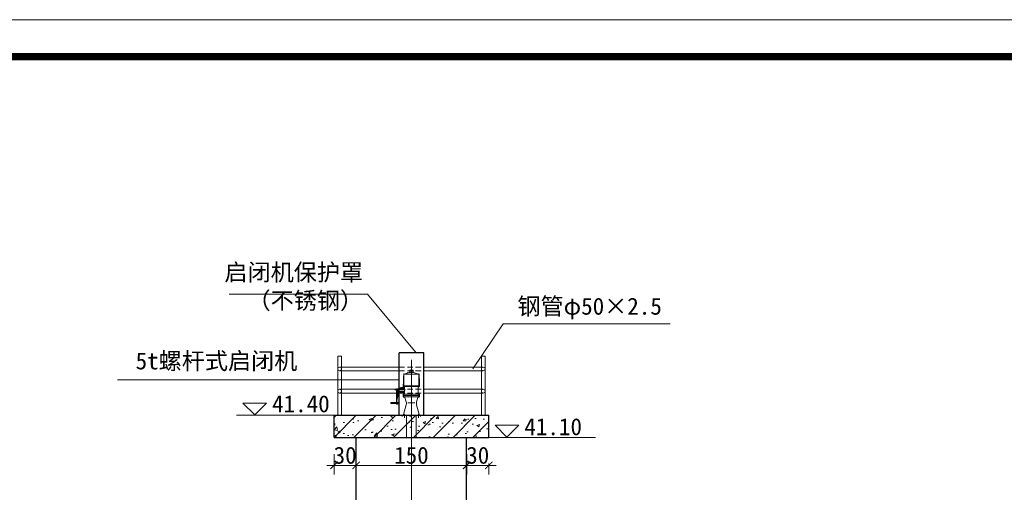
# Model space of a CAD drawing. Extents: x -27255 to 1448651, y 31034 to 8081248.
# Tile 313 of 580: x 583546 to 583680, y 3865630 to 3865694. Entities that reach past the tile are written whole.
import ezdxf
from ezdxf.lldxf.tags import DXFTag

# ---------------------------------------------------------------- set-up
doc = ezdxf.new("R2010")
doc.units = 0
doc.header["$PDMODE"] = 32
doc.header["$PDSIZE"] = 0.2
doc.linetypes.add('HIDDEN', pattern=[0.375, 0.25, -0.125])
doc.layers.get('0').update_dxf_attribs({"linetype": 'CONTINUOUS'})
doc.layers.get('Defpoints').update_dxf_attribs({"linetype": 'CONTINUOUS'})
for name, color, linetype, lineweight in [('0.09中心线', 1, 'DASHDOT2', 9), ('0.09标注线', 3, 'CONTINUOUS', 9), ('0.13填充', 8, 'CONTINUOUS', 9), ('0.13文字', 3, 'CONTINUOUS', 13), ('0.13轮廓', 4, 'CONTINUOUS', 13), ('0.15红线', 1, 'CONTINUOUS', 15), ('0.30粗线', 7, 'CONTINUOUS', 30), ('图框', 7, 'CONTINUOUS', 20), ('地涵轮廓线', 130, 'CONTINUOUS', 35), ('细线', 7, 'CONTINUOUS', 15)]:
    doc.layers.add(name, color=color, linetype=linetype, lineweight=lineweight)
doc.styles.add('-仿宋_GB2312', font='FangSong_GB2312.ttf')
tags = doc.linetypes.add('DASHDOT2', pattern=[0.5, 0.25, -0.125, 0, -0.125]).pattern_tags.tags
tags[10:11] = [DXFTag(74, 4), DXFTag(75, 0), DXFTag(340, '0'), DXFTag(46, 1.0), DXFTag(50, 0.0), DXFTag(44, 0.0), DXFTag(45, 0.0)]
tags[8:9] = [DXFTag(74, 4), DXFTag(75, 0), DXFTag(340, '0'), DXFTag(46, 1.0), DXFTag(50, 0.0), DXFTag(44, 0.0), DXFTag(45, 0.0)]
tags[6:7] = [DXFTag(74, 4), DXFTag(75, 0), DXFTag(340, '0'), DXFTag(46, 1.0), DXFTag(50, 0.0), DXFTag(44, 0.0), DXFTag(45, 0.0)]
tags[4:5] = [DXFTag(74, 4), DXFTag(75, 0), DXFTag(340, '0'), DXFTag(46, 1.0), DXFTag(50, 0.0), DXFTag(44, 0.0), DXFTag(45, 0.0)]
doc.dimstyles.new('zzzz STANDARD', dxfattribs={"dimtxt": 2.3, "dimasz": 1, "dimexe": 1.25, "dimexo": 1.5, "dimgap": 0.2, "dimtad": 1, "dimdec": 0, "dimlfac": 10, "dimzin": 0, "dimdsep": 46, "dimtxsty": '-仿宋_GB2312', "dimblk": 'ARCHTICK', "dimcen": 0.09, "dimadec": 0, "dimazin": 0, "dimtfac": 1, "dimtdec": 0, "dimtix": 1, "dimtmove": 2, "dimatfit": 3, "dimfxl": 1.7, "dimfxlon": 1, "dimtolj": 1, "dimtzin": 0, "dimlwd": 9, "dimlwe": 9, "dimarcsym": 0})
pattern_1 = [(45, (583588.7578, 3865637.0257), (-1.34704, 1.34704), [])]
pattern_2 = [(50, (583588.7578, 3865637.0257), (3.6437, -0.3188), [0.381, -4.191]), (355, (583588.7578, 3865637.0257), (-0.70486, 3.8211), [0.3048, -3.3528]), (100.451, (583589.0614, 3865636.999), (2.93885, 3.50233), [0.3238, -3.5618]), (46.184, (583588.7578, 3865638.0417), (5.4216, -0.8408), [0.5715, -6.2865]), (96.636, (583589.2096, 3865637.9717), (4.7481, 4.9485), [0.4857, -5.3427]), (351.184, (583588.758, 3865638.042), (4.7481, 4.9485), [0.4572, -5.0292]), (21, (583589.2658, 3865637.7877), (3.0323, -2.0453), [0.381, -4.191]), (326, (583589.2658, 3865637.7877), (1.23604, 3.68376), [0.3048, -3.3528]), (71.451, (583589.5184, 3865637.6173), (4.2683, 1.63846), [0.3238, -3.5618]), (37.5, (583588.7578, 3865637.0257), (0.06177, 1.6911), [0, -3.31216, 0, -3.4036, 0, -3.3655]), (7.5, (583588.7578, 3865637.0257), (1.3364, 2.00361), [0, -1.94056, 0, -3.23596, 0, -1.2827]), (327.5, (583587.6249, 3865637.0257), (2.71181, -0.114575), [0, -1.27, 0, -3.9624, 0, -5.2578]), (317.5, (583587.117, 3865637.0257), (2.96258, 0.50853), [0, -1.651, 0, -2.63144, 0, -3.7338])]

# ---------------------------------------------------------------- blocks, each defined once
blk = doc.blocks.new('d4trtg')
at = {"lineweight": 0}
blk.add_line((653868.4, 3902577.3), (658071.2, 3902577.3), dxfattribs=at)
at = {"lineweight": 0, "const_width": 10}
blk.add_lwpolyline([(654118.6, 3902527.3), (658021.2, 3902527.3), (658021.2, 3899655.4), (654118.6, 3899655.4)], close=True, dxfattribs=at)
blk = doc.blocks.new('jhl')
at = {"layer": '细线'}
for p, q in [((51325.3, 30119.2), (51290.6, 30119.2)), ((51291.1, 30120.6), (51291.1, 30089.9)), ((51291.5, 30119.2), (51303.1, 30123.2)), ((51303.1, 30123.2), (51312.7, 30123.2)), ((51304.9, 30128.6), (51304, 30127.6)), ((51304, 30127.6), (51311.8, 30127.6)), ((51304, 30123.2), (51304, 30127.6)), ((51304.9, 30128.6), (51310.9, 30128.6)), ((51304.9, 30123.2), (51304.9, 30127.6)), ((51310.9, 30128.6), (51311.8, 30127.6)), ((51310.9, 30127.6), (51310.9, 30123.2)), ((51311.8, 30127.6), (51311.8, 30123.2)), ((51324.3, 30119.2), (51312.7, 30123.2)), ((51315.5, 30122.2), (51315.8, 30123.2)), ((51315.8, 30123.2), (51317.7, 30122.5)), ((51315.9, 30122.1), (51316.2, 30123.1)), ((51317.4, 30122.6), (51317, 30121.7)), ((51317.7, 30122.5), (51317.4, 30121.6)), ((51324.7, 30120.6), (51324.7, 30089.9)), ((51289.6, 30094.4), (51289.6, 30092.6)), ((51326.2, 30094.4), (51326.2, 30092.6)), ((51326.2, 30093.4), (51289.6, 30093.4)), ((51289.6, 30069), (51289.6, 30073.9)), ((51289.6, 30073.9), (51326.2, 30073.9)), ((51290.8, 30091.5), (51325.1, 30091.5)), ((51290.8, 30074.9), (51290.8, 30066.9)), ((51292.4, 30091.5), (51292.4, 30073.9)), ((51321.2, 30083.9), (51345.2, 30083.9)), ((51323.4, 30091.5), (51323.4, 30073.9)), ((51323.4, 30089.7), (51332.1, 30089.7)), ((51323.4, 30087.4), (51337, 30087.4)), ((51323.4, 30080.4), (51337, 30080.4)), ((51323.4, 30077.7), (51332.1, 30077.7)), ((51325, 30074.9), (51325, 30066.9)), ((51326.2, 30073.9), (51326.2, 30069)), ((51332.1, 30089.7), (51337, 30087.4)), ((51332.1, 30089.7), (51332.1, 30087.4)), ((51332.1, 30080.4), (51332.1, 30077.7)), ((51332.1, 30077.7), (51337, 30080.4)), ((51337, 30087.4), (51337, 30080.4)), ((51341.9, 30086.2), (51337, 30086.2)), ((51338.6, 30081.7), (51337, 30081.7)), ((51338.6, 30081.7), (51338.6, 30083.7)), ((51338.6, 30081.7), (51338.6, 30068.9)), ((51339.9, 30083.7), (51339.9, 30068.9)), ((51341.9, 30081.7), (51339.9, 30081.7)), ((51341.9, 30086.2), (51341.9, 30051.7)), ((51326.2, 30070.9), (51289.6, 30070.9)), ((51296.2, 30050.4), (51290.4, 30028.3)), ((51325.1, 30067.9), (51290.8, 30067.9)), ((51293.1, 30066.6), (51295.5, 30059.4)), ((51300, 30054.9), (51315.8, 30054.9)), ((51319.6, 30050.4), (51325.5, 30028.3)), ((51322.7, 30066.6), (51320.3, 30059.4)), ((51338.6, 30068.9), (51340.5, 30060.9)), ((51341.9, 30056.2), (51339.7, 30056.2)), ((51339.7, 30056.2), (51339.7, 30051.7)), ((51341.9, 30051.7), (51339.7, 30051.7)), ((51339.9, 30068.9), (51341.9, 30060.5)), ((51340.5, 30060.9), (51340.5, 30056.2)), ((51354.8, 30055.1), (51341.9, 30055.1)), ((51354.8, 30052.9), (51341.9, 30052.9)), ((51344.1, 30055.1), (51344.1, 30052.9)), ((51344.8, 30055.1), (51344.8, 30052.9)), ((51354.8, 30055.1), (51354.8, 30052.9)), ((51288.4, 30026.7), (51327.4, 30026.7)), ((51292, 30029.4), (51292, 30020.9)), ((51323.8, 30029.4), (51323.8, 30020.9)), ((51287.3, 30025.6), (51287.3, 30023.5)), ((51328.5, 30025.6), (51328.5, 30023.5))]:
    blk.add_line(p, q, dxfattribs=at)
for centre, radius, start, end in [((51572, 30096.2), 282.4, 175.3154, 180.3692), ((51043.8, 30096.2), 282.4, 359.6308, 4.6846), ((51290.8, 30092.6), 1.12, 180, 270), ((51325.1, 30092.6), 1.12, 270, 0), ((51337.7, 30083.7), 0.938, 0, 90), ((51340.9, 30083.7), 0.938, 90, 180), ((51290.8, 30069), 1.12, 180, 270), ((51291.4, 30066), 1.88, 18.4349, 90), ((51277.8, 30053.5), 18.8, 350.3673, 18.4349), ((51338.1, 30053.5), 18.8, 161.5651, 189.6327), ((51324.4, 30066), 1.88, 90, 161.5651), ((51325.1, 30069), 1.12, 270, 0), ((51339.9, 30053.9), 2.27, 96.7496, 263.2504), ((51288.4, 30025.6), 1.12, 90, 180), ((51288.5, 30028.6), 1.88, 270, 350.3673), ((51327.3, 30028.6), 1.88, 189.6327, 270), ((51327.4, 30025.6), 1.12, 0, 90)]:
    blk.add_arc(centre, radius, start, end, dxfattribs=at)
blk = doc.blocks.new('_ARCHTICK')
at = {"color": 0, "linetype": 'ByBlock', "const_width": 0.15}
blk.add_lwpolyline([(-0.5, -0.5), (0.5, 0.5)], dxfattribs=at)
blk = doc.blocks.new('*D4594')
at = {"layer": '0.13文字', "color": 0, "linetype": 'Continuous', "lineweight": 9}
for p, q in [((583588.76, 3865634.75), (583588.76, 3865631.98)), ((583591.76, 3865634.75), (583591.76, 3865631.98)), ((583588.76, 3865633.23), (583587.76, 3865633.23)), ((583588.76, 3865633.23), (583591.76, 3865633.23)), ((583591.76, 3865633.23), (583592.76, 3865633.23))]:
    blk.add_line(p, q, dxfattribs=at)
at = {"layer": 'Defpoints', "color": 0, "linetype": 'Continuous', "lineweight": 13}
for p in [(583588.76, 3865637.03, 1.86), (583591.76, 3865637.03, 1.86), (583591.76, 3865633.23)]:
    blk.add_point(p, dxfattribs=at)
at = {"layer": '0.13文字', "color": 0, "linetype": 'Continuous', "lineweight": 9}
blk.add_blockref('_ARCHTICK', (583588.76, 3865633.23), dxfattribs=at)
at = {"layer": '0.13文字', "color": 0, "linetype": 'Continuous', "lineweight": 9, "rotation": 180}
blk.add_blockref('_ARCHTICK', (583591.76, 3865633.23), dxfattribs=at)
at = {"layer": '0.13文字', "color": 0, "linetype": 'Continuous', "lineweight": 13, "insert": (583590.26, 3865634.58), "char_height": 2.3, "attachment_point": 5, "style": '-仿宋_GB2312'}
blk.add_mtext('\\A1;30', dxfattribs=at)
blk = doc.blocks.new('*D3422')
at = {"layer": '0.13文字', "color": 0, "linetype": 'Continuous', "lineweight": 9}
for p, q in [((583591.76, 3865634.75), (583591.76, 3865631.98)), ((583606.76, 3865634.5), (583606.76, 3865631.98)), ((583591.76, 3865633.23), (583606.76, 3865633.23))]:
    blk.add_line(p, q, dxfattribs=at)
at = {"layer": 'Defpoints', "color": 0, "linetype": 'Continuous', "lineweight": 13}
for p in [(583591.76, 3865637.03, 1.86), (583606.76, 3865637.03, 3.05), (583606.76, 3865633.23)]:
    blk.add_point(p, dxfattribs=at)
at = {"layer": '0.13文字', "color": 0, "linetype": 'Continuous', "lineweight": 9, "rotation": 180}
blk.add_blockref('_ARCHTICK', (583591.76, 3865633.23), dxfattribs=at)
at = {"layer": '0.13文字', "color": 0, "linetype": 'Continuous', "lineweight": 9}
blk.add_blockref('_ARCHTICK', (583606.76, 3865633.23), dxfattribs=at)
at = {"layer": '0.13文字', "color": 0, "linetype": 'Continuous', "lineweight": 13, "insert": (583599.26, 3865634.58), "char_height": 2.3, "attachment_point": 5, "style": '-仿宋_GB2312'}
blk.add_mtext('\\A1;150', dxfattribs=at)
blk = doc.blocks.new('*D4595')
at = {"layer": '0.13文字', "color": 0, "linetype": 'Continuous', "lineweight": 9}
for p, q in [((583606.76, 3865634.75), (583606.76, 3865631.98)), ((583606.76, 3865633.23), (583605.76, 3865633.23)), ((583606.76, 3865633.23), (583609.76, 3865633.23)), ((583609.76, 3865633.49), (583609.76, 3865631.98)), ((583609.76, 3865633.23), (583610.76, 3865633.23))]:
    blk.add_line(p, q, dxfattribs=at)
at = {"layer": 'Defpoints', "color": 0, "linetype": 'Continuous', "lineweight": 13}
for p in [(583606.76, 3865637.03, 1.84), (583609.76, 3865637.03, 8.51), (583609.76, 3865633.23)]:
    blk.add_point(p, dxfattribs=at)
at = {"layer": '0.13文字', "color": 0, "linetype": 'Continuous', "lineweight": 9}
blk.add_blockref('_ARCHTICK', (583606.76, 3865633.23), dxfattribs=at)
at = {"layer": '0.13文字', "color": 0, "linetype": 'Continuous', "lineweight": 9, "rotation": 180}
blk.add_blockref('_ARCHTICK', (583609.76, 3865633.23), dxfattribs=at)
at = {"layer": '0.13文字', "color": 0, "linetype": 'Continuous', "lineweight": 13, "insert": (583608.26, 3865634.58), "char_height": 2.3, "attachment_point": 5, "style": '-仿宋_GB2312'}
blk.add_mtext('\\A1;30', dxfattribs=at)

msp = doc.modelspace()

# ---------------------------------------------------------------- hatches: boundary and pattern name
at = {"layer": '0.13填充'}
h = msp.add_hatch(dxfattribs=at)
h.set_pattern_fill('ANSI31', color=256, scale=0.6, style=0)
h.set_pattern_definition(pattern_1)
h.paths.add_polyline_path([(583588.75776, 3865640.02573), (583588.75776, 3865637.02573), (583599.25776, 3865637.02573), (583599.25776, 3865640.02573), (583598.08776, 3865640.02573)])
h = msp.add_hatch(dxfattribs=at)
h.set_pattern_fill('AR-CONC', color=256, scale=0.02, style=0)
h.set_pattern_definition(pattern_2)
h.paths.add_polyline_path([(583599.25776, 3865637.02573), (583599.25776, 3865640.02573), (583598.08776, 3865640.02573), (583588.75776, 3865640.02573), (583588.75776, 3865637.02573)])
h = msp.add_hatch(dxfattribs=at)
h.set_pattern_fill('ANSI31', color=256, scale=0.6, style=0)
h.set_pattern_definition(pattern_1)
edge = h.paths.add_edge_path()
edge.add_line((583609.75776, 3865639.53268), (583609.26471, 3865640.02573))
edge.add_line((583609.26471, 3865640.02573), (583600.4673, 3865640.02573))
edge.add_ellipse((583600.42776, 3865639.95823), major_axis=(0.04773, 0.04773), ratio=1, start_angle=315, end_angle=405)
edge.add_ellipse((583600.42152, 3865640.13823), major_axis=(-0.07955, 0.07955), ratio=1, start_angle=54.6327181, end_angle=135)
edge.add_line((583600.42152, 3865640.02573), (583599.25776, 3865640.02573))
edge.add_line((583599.25776, 3865640.02573), (583599.25776, 3865637.02573))
edge.add_line((583599.25776, 3865637.02573), (583609.75776, 3865637.02573))
edge.add_line((583609.75776, 3865637.02573), (583609.75776, 3865639.53268))
h = msp.add_hatch(dxfattribs=at)
h.set_pattern_fill('AR-CONC', color=256, scale=0.02, style=0)
h.set_pattern_definition(pattern_2)
edge = h.paths.add_edge_path()
edge.add_line((583609.75776, 3865639.53268), (583609.26471, 3865640.02573))
edge.add_line((583609.26471, 3865640.02573), (583600.4673, 3865640.02573))
edge.add_ellipse((583600.42776, 3865639.95823), major_axis=(0.04773, 0.04773), ratio=1, start_angle=315, end_angle=405)
edge.add_ellipse((583600.42152, 3865640.13823), major_axis=(-0.07955, 0.07955), ratio=1, start_angle=54.6327181, end_angle=135)
edge.add_line((583600.42152, 3865640.02573), (583599.25776, 3865640.02573))
edge.add_line((583599.25776, 3865640.02573), (583599.25776, 3865637.02573))
edge.add_line((583599.25776, 3865637.02573), (583609.75776, 3865637.02573))
edge.add_line((583609.75776, 3865637.02573), (583609.75776, 3865639.53268))

# ---------------------------------------------------------------- linework, layer by layer
at = {"layer": '0.09中心线', "ltscale": 3}
for p, q in [((583599.26767, 3865609.02573), (583599.25776, 3865647.54744)), ((583598.60691, 3865640.02573), (583598.60691, 3865637.02573)), ((583599.9086, 3865640.02573), (583599.9086, 3865637.02573))]:
    msp.add_line(p, q, dxfattribs=at)
at = {"layer": '0.09标注线'}
for p, q in [((583593.29416, 3865656.4484), (583574.51184, 3865656.4484)), ((583593.29416, 3865656.4484), (583599.90252, 3865648.49276)), ((583607.58579, 3865646.32218), (583611.73314, 3865652.42446)), ((583634.40145, 3865652.42446), (583611.73314, 3865652.42446)), ((583597.5857, 3865644.81085), (583559.38084, 3865644.81085)), ((583576.38591, 3865641.6587), (583577.98591, 3865640.0587)), ((583576.38591, 3865641.6587), (583579.58591, 3865641.6587)), ((583577.98591, 3865640.0587), (583579.58591, 3865641.6587)), ((583575.51193, 3865640.02573), (583588.75776, 3865640.02573)), ((583610.63174, 3865638.6587), (583612.23174, 3865637.0587)), ((583610.63174, 3865638.6587), (583613.83174, 3865638.6587)), ((583612.23174, 3865637.0587), (583613.83174, 3865638.6587)), ((583609.75776, 3865637.02573), (583624.2549, 3865637.02573))]:
    msp.add_line(p, q, dxfattribs=at)
at = {"layer": '0.13文字', "linetype": 'Continuous', "lineweight": 13}
msp.add_line((582175.00285, 3865693.63633), (587865.89025, 3865693.63633), dxfattribs=at)
at = {"layer": '0.13轮廓', "linetype": 'HIDDEN', "ltscale": 3}
for p, q in [((583597.5857, 3865646.54744), (583600.92981, 3865646.54744)), ((583597.5857, 3865646.04744), (583600.92981, 3865646.04744)), ((583597.5857, 3865643.53525), (583600.92981, 3865643.53525)), ((583597.5857, 3865643.03525), (583600.92981, 3865643.03525))]:
    msp.add_line(p, q, dxfattribs=at)
at = {"layer": '0.15红线'}
for p, q in [((583589.25776, 3865640.02573), (583589.25776, 3865648.02573)), ((583589.75776, 3865648.02573), (583589.25776, 3865648.02573)), ((583589.75776, 3865640.02573), (583589.75776, 3865648.02573)), ((583608.75776, 3865640.02573), (583608.75776, 3865648.02573)), ((583609.25776, 3865648.02573), (583608.75776, 3865648.02573)), ((583609.25776, 3865640.02573), (583609.25776, 3865648.02573)), ((583597.5857, 3865646.54744), (583589.50776, 3865646.54744)), ((583597.5857, 3865646.04744), (583589.50776, 3865646.04744)), ((583609.00776, 3865646.54744), (583600.92981, 3865646.54744)), ((583609.00776, 3865646.04744), (583600.92981, 3865646.04744)), ((583597.5857, 3865643.53525), (583589.50776, 3865643.53525)), ((583597.5857, 3865643.03525), (583589.50776, 3865643.03525)), ((583609.00776, 3865643.53525), (583600.92981, 3865643.53525)), ((583609.00776, 3865643.03525), (583600.92981, 3865643.03525))]:
    msp.add_line(p, q, dxfattribs=at)
for centre in [(583589.50776, 3865646.29744, -6.64775), (583609.00776, 3865646.29744, -6.64775), (583589.50776, 3865643.28525, -6.64775), (583609.00776, 3865643.28525, -6.64775)]:
    msp.add_circle(centre, 0.25, dxfattribs=at)
at = {"layer": '0.30粗线'}
for p, q in [((583597.5857, 3865640.02573), (583597.5857, 3865648.49276)), ((583600.92981, 3865648.49276), (583597.5857, 3865648.49276)), ((583600.92981, 3865640.02573), (583600.92981, 3865648.49276)), ((583588.75776, 3865640.02573), (583609.75776, 3865640.02573)), ((583588.75776, 3865637.02573), (583588.75776, 3865640.02573)), ((583609.75776, 3865637.02573), (583609.75776, 3865640.02573)), ((583588.75776, 3865637.02573), (583609.75776, 3865637.02573)), ((583591.75776, 3865609.02573), (583591.75776, 3865637.02573)), ((583606.75924, 3865609.02573), (583606.75781, 3865637.02573))]:
    msp.add_line(p, q, dxfattribs=at)

# ---------------------------------------------------------------- block references
at = {"layer": '0.15红线', "xscale": -0.06000000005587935, "yscale": 0.06000000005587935, "zscale": 0.0600000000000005}
msp.add_blockref('jhl', (586677.73214, 3863838.42244, -6.64775), dxfattribs=at)
at = {"layer": '图框', "xscale": 0.09999999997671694, "yscale": 0.1000000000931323, "zscale": 0.1}
msp.add_blockref('d4trtg', (518081.32789, 3475435.90235), dxfattribs=at)

# ---------------------------------------------------------------- texts
at = {"layer": '0.09标注线', "char_height": 2.3, "style": '-仿宋_GB2312'}
for s, insert, width, attachment_point in [('钢管φ50×2.5', (583633.25273, 3865655.95105, -9.29006), 32.5840876, 3), ('41.40', (583580.3444, 3865642.7245, -6.64775), 17.074029, 1), ('41.10', (583614.59023, 3865639.61902, -6.64775), 17.074029, 1)]:
    msp.add_mtext(s, dxfattribs=dict(at, insert=insert, width=width, attachment_point=attachment_point))
at = {"layer": '地涵轮廓线', "lineweight": 9, "char_height": 2.3, "attachment_point": 3, "style": '-仿宋_GB2312'}
for s, insert, width in [('启闭机保护罩（不锈钢）', (583592.69809, 3865660.55818, -6.64775), 20.3596111), ('5t螺杆式启闭机', (583583.77335, 3865648.54114, -6.64775), 26.6891846)]:
    msp.add_mtext(s, dxfattribs=dict(at, insert=insert, width=width))

# ---------------------------------------------------------------- dimensions: what is measured, and where the dimension line sits
at = {"layer": '0.13文字', "linetype": 'Continuous', "lineweight": 13}
for base, p1, p2, picture, middle in [((583591.75776, 3865633.23063, -1.86235), (583588.75776, 3865637.02573), (583591.75776, 3865637.02573), '*D4594', (583590.25776, 3865634.58063, -1.86235)), ((583606.7577, 3865633.23063, -8.5101), (583591.75776, 3865637.02573, -6.64775), (583606.7577, 3865637.02573, -5.45786), '*D3422', (583599.25773, 3865634.58063, -8.5101)), ((583609.75776, 3865633.23063, -8.5101), (583606.7577, 3865637.02573, -6.67139), (583609.75776, 3865637.02573), '*D4595', (583608.25773, 3865634.58063, -8.5101))]:
    dim = msp.add_linear_dim(base=base, p1=p1, p2=p2, dimstyle='zzzz STANDARD', dxfattribs=at)
    dim.commit()
    dim.dimension.update_dxf_attribs({"geometry": picture, "text_midpoint": middle})

doc.saveas('drawing.dxf')
